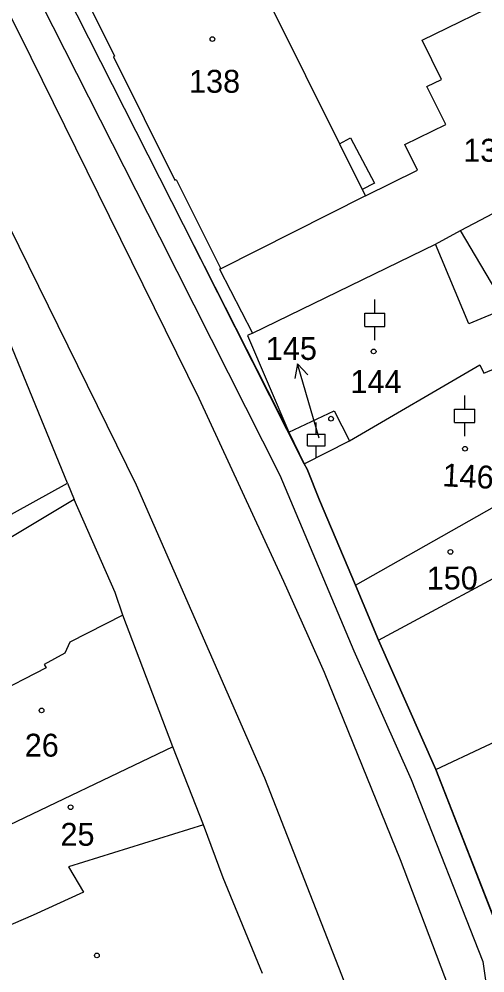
# Model space of a CAD drawing. Extents: x -644096 to -634268, y -1141430 to -1133463.
# Drawn here: x -639083.1 to -639048.5, y -1138313.5 to -1138242.7 of the extents above; entities that cross this region are included whole.
import ezdxf

# ---------------------------------------------------------------- set-up
doc = ezdxf.new("R2010")
doc.units = 0
for name, color, linetype in [('B_Hranice _3D', 7, 'Continuous'), ('M_Svah_Nasyp', 7, 'Continuous'), ('M_Svah_Zarez', 7, 'Continuous'), ('spodek_zarez', 7, 'Continuous'), ('svrsek_osa_sjezdy', 7, 'Continuous'), ('svrsek_osa_terminal_VRT', 7, 'Continuous'), ('svrsek_osa_VRT', 7, 'Continuous'), ('svrsek_popisy_VRT', 7, 'Continuous'), ('terminal_VRT', 7, 'Continuous')]:
    doc.layers.add(name, color=color, linetype=linetype)

msp = doc.modelspace()

# ---------------------------------------------------------------- linework, layer by layer
at = {"layer": 'B_Hranice _3D'}
for points in [[(-639046.77, -1138312.19), (-639052.14, -1138298.41), (-639056.4, -1138288.82), (-639058.11, -1138284.74), (-639060.77, -1138278.42), (-639061.68, -1138276.12), (-639061.91, -1138275.72), (-639070.88, -1138257.97), (-639089.32, -1138221.59), (-639090.59, -1138218.2), (-639094.01, -1138211.2), (-639101.74, -1138195.92), (-639103.34, -1138193.8), (-639105.55, -1138189.01), (-639111.82, -1138179.11), (-639118.18, -1138168.48), (-639124.75, -1138161.33), (-639127.31, -1138158.04), (-639137.17, -1138147.95), (-639141.46, -1138145.21), (-639156.28, -1138125.14)], [(-639046.77, -1138312.19), (-639052.14, -1138298.41), (-639056.4, -1138288.82), (-639058.11, -1138284.74), (-639060.77, -1138278.42), (-639061.68, -1138276.12), (-639061.91, -1138275.72), (-639063.06, -1138273.38), (-639070.88, -1138257.97), (-639089.32, -1138221.59), (-639090.59, -1138218.2), (-639094.01, -1138211.2), (-639101.74, -1138195.92), (-639103.34, -1138193.8), (-639105.55, -1138189.01), (-639111.82, -1138179.11), (-639118.18, -1138168.48), (-639124.75, -1138161.33), (-639127.31, -1138158.04), (-639137.17, -1138147.95), (-639141.46, -1138145.21), (-639156.28, -1138125.14)], [(-639158.34, -1138125.71), (-639164.81, -1138133.78), (-639162.61, -1138134.23), (-639157.11, -1138127.37), (-639143.97, -1138145.12), (-639142.4, -1138146.06), (-639138.47, -1138149.49), (-639128.77, -1138159.4), (-639126.31, -1138162.56), (-639119.8, -1138169.66), (-639113.52, -1138180.15), (-639107.31, -1138189.97), (-639105.06, -1138194.84), (-639103.44, -1138196.98), (-639095.81, -1138212.1), (-639091.16, -1138222.39), (-639072.66, -1138258.87), (-639063.73, -1138276.56), (-639058.24, -1138289.61), (-639053.98, -1138299.17), (-639048.65, -1138312.67), (-639047.26, -1138322.42)], [(-639157.11, -1138127.37), (-639145.17, -1138143.49), (-639143.97, -1138145.12), (-639142.4, -1138146.06), (-639139.29, -1138148.96), (-639138.47, -1138149.49), (-639128.77, -1138159.4), (-639126.31, -1138162.56), (-639119.8, -1138169.66), (-639113.52, -1138180.15), (-639107.31, -1138189.97), (-639105.06, -1138194.84), (-639103.44, -1138196.98), (-639095.81, -1138212.1), (-639092.43, -1138219), (-639091.16, -1138222.39), (-639072.66, -1138258.87), (-639063.73, -1138276.56), (-639058.24, -1138289.61), (-639053.98, -1138299.17), (-639048.65, -1138312.67), (-639047.26, -1138322.42)]]:
    msp.add_lwpolyline(points, dxfattribs=at)
at = {"layer": 'M_Svah_Nasyp'}
for p, q in [((-639059.28, -1138251.95), (-639057.6, -1138255.34)), ((-639049.69, -1138265.32), (-639052.17, -1138259.41)), ((-639046.91, -1138264.16), (-639049.69, -1138265.32))]:
    msp.add_line(p, q, dxfattribs=at)
at = {"layer": 'M_Svah_Zarez'}
for centre in [(-639068.727, -1138244.179), (-639056.757, -1138267.379), (-639059.917, -1138272.369), (-639049.977, -1138274.599), (-639051.057, -1138282.259), (-639081.397, -1138294.039), (-639079.247, -1138301.219), (-639077.297, -1138312.229)]:
    msp.add_circle(centre, 0.175, dxfattribs=at)
at = {"layer": 'spodek_zarez'}
msp.add_circle((-638683.068, -1137056.847), 1378.084, dxfattribs=at)
at = {"layer": 'svrsek_osa_sjezdy'}
for p, q in [((-639056.67, -1138264.531), (-639056.67, -1138263.53)), ((-639057.421, -1138264.531), (-639055.919, -1138264.531)), ((-639057.421, -1138265.532), (-639057.421, -1138264.531)), ((-639055.919, -1138265.532), (-639055.919, -1138264.531)), ((-639057.421, -1138265.532), (-639055.919, -1138265.532)), ((-639056.67, -1138266.53), (-639056.67, -1138265.532)), ((-639050, -1138271.661), (-639050, -1138270.66)), ((-639050.751, -1138271.661), (-639049.249, -1138271.661)), ((-639050.751, -1138272.662), (-639050.751, -1138271.661)), ((-639049.249, -1138272.662), (-639049.249, -1138271.661)), ((-639061.02, -1138273.521), (-639061.02, -1138272.65)), ((-639050.751, -1138272.662), (-639049.249, -1138272.662)), ((-639050, -1138273.66), (-639050, -1138272.662)), ((-639061.673, -1138273.521), (-639060.367, -1138273.521)), ((-639061.673, -1138274.392), (-639061.673, -1138273.521)), ((-639060.367, -1138274.392), (-639060.367, -1138273.521)), ((-639061.673, -1138274.392), (-639060.367, -1138274.392)), ((-639061.02, -1138275.26), (-639061.02, -1138274.392))]:
    msp.add_line(p, q, dxfattribs=at)
at = {"layer": 'svrsek_osa_terminal_VRT'}
msp.add_arc((-642050.261, -1145189.597), 8802.25, 41.4131519, 75.3170489, dxfattribs=at)
at = {"layer": 'svrsek_popisy_VRT'}
for p, q in [((-639062.407, -1138268.295), (-639062.612, -1138269.396)), ((-639061.58, -1138271.18), (-639062.407, -1138268.295)), ((-639062.407, -1138268.295), (-639061.65, -1138269.12)), ((-639060.81, -1138273.82), (-639061.58, -1138271.18))]:
    msp.add_line(p, q, dxfattribs=at)
at = {"layer": 'terminal_VRT'}
for p, q in [((-639050.31, -1138258.4), (-639039.8, -1138252.85)), ((-639057.36, -1138255.82), (-639068.11, -1138261.23)), ((-639079.48, -1138277.15), (-639085.3, -1138262.95)), ((-639063.06, -1138273.38), (-639061.91, -1138275.72)), ((-639061.91, -1138275.72), (-639058.56, -1138274.02)), ((-639079.48, -1138277.15), (-639078.99, -1138278.36)), ((-639078.99, -1138278.36), (-639099.87, -1138290.89)), ((-639058.11, -1138284.74), (-639056.4, -1138288.82)), ((-639071.66, -1138296.73), (-639075.37, -1138286.97)), ((-639056.4, -1138288.82), (-639052.14, -1138298.41)), ((-639069.39, -1138302.54), (-639071.66, -1138296.73)), ((-639052.14, -1138298.41), (-639046.77, -1138312.19))]:
    msp.add_line(p, q, dxfattribs=at)
for points in [[(-639183.04, -1138141.34), (-639180.38, -1138141.71), (-639179.27, -1138141.96), (-639176.02, -1138142.93), (-639172.67, -1138144.01), (-639167.87, -1138145.79), (-639164.07, -1138147.37), (-639159.32, -1138149.6), (-639154.97, -1138151.85), (-639150.75, -1138154.36), (-639143.37, -1138159.39), (-639136.6, -1138165.32), (-639131.11, -1138171.35), (-639127.52, -1138175.87), (-639122.14, -1138183.55), (-639117.14, -1138191.82), (-639115.39, -1138195.3), (-639108.82, -1138207.68), (-639091.11, -1138243.3), (-639074.37, -1138277.28), (-639064.86, -1138299.05), (-639056.85, -1138319.56), (-639055.05, -1138325.32), (-639053.92, -1138330.19)], [(-639048.13, -1138323.56), (-639050.86, -1138315.46), (-639054.76, -1138305.14), (-639060.4, -1138291.21), (-639061.62, -1138288.5), (-639063.43, -1138284.46), (-639069.7, -1138270.87), (-639082.17, -1138245.54), (-639101.71, -1138206.22), (-639110.82, -1138188.45), (-639115.99, -1138179.88), (-639127.86, -1138162.59), (-639136.03, -1138152.84), (-639142.4, -1138146.06)], [(-639069.38, -1138231.64), (-639059.28, -1138251.95), (-639058.47, -1138251.51), (-639056.7, -1138254.87), (-639057.6, -1138255.34), (-639057.36, -1138255.82)], [(-639080.15, -1138237.08), (-639075.98, -1138245.44), (-639076.07, -1138245.49), (-639071.5, -1138254.65), (-639071.41, -1138254.61), (-639068.11, -1138261.23)], [(-639057.36, -1138255.82), (-639053.5, -1138253.92), (-639054.44, -1138252.02), (-639051.41, -1138250.53), (-639052.8, -1138247.7), (-639051.73, -1138247.17), (-639053.15, -1138244.27), (-639046.55, -1138241.02)], [(-639065.76, -1138266.02), (-639052.17, -1138259.41), (-639050.31, -1138258.4)], [(-639044.59, -1138267.32), (-639045.58, -1138265.33), (-639046.91, -1138264.16), (-639050.31, -1138258.4)], [(-639068.11, -1138261.23), (-639068.2, -1138261.27), (-639065.76, -1138266.02)], [(-639065.76, -1138266.02), (-639066.13, -1138266.2), (-639063.06, -1138273.38)], [(-639058.56, -1138274.02), (-639048.88, -1138268.37), (-639048.58, -1138268.98), (-639047.98, -1138268.73), (-639044.59, -1138267.32)], [(-639063.06, -1138273.38), (-639059.68, -1138271.78), (-639058.56, -1138274.02)], [(-639058.11, -1138284.74), (-639046.47, -1138278.15), (-639043.36, -1138276.65), (-639043.45, -1138276.47), (-639041.85, -1138275.53), (-639041.2, -1138275.01), (-639040.11, -1138274.04)], [(-639061.91, -1138275.72), (-639061.68, -1138276.12), (-639060.77, -1138278.42), (-639058.11, -1138284.74)], [(-639056.4, -1138288.82), (-639044.25, -1138282.27), (-639042.38, -1138281.34), (-639042.16, -1138281.96), (-639036.77, -1138276.76)], [(-639104.63, -1138291.06), (-639098.4, -1138287.6), (-639096.2, -1138286.4), (-639093.62, -1138284.99), (-639079.48, -1138277.15)], [(-639075.37, -1138286.97), (-639075.93, -1138285.27), (-639078.99, -1138278.36)], [(-639075.37, -1138286.97), (-639079.3, -1138288.97), (-639079.68, -1138289.78), (-639081.2, -1138290.62), (-639081.05, -1138290.88), (-639085.13, -1138292.95), (-639085.66, -1138292.02), (-639088.66, -1138293.43)], [(-639052.14, -1138298.41), (-639037.39, -1138291.49), (-639037.02, -1138291.33), (-639032.8, -1138289.51)], [(-639071.66, -1138296.73), (-639085.03, -1138303.12), (-639085.8, -1138303.76)], [(-639069.39, -1138302.54), (-639079.41, -1138305.66), (-639078.28, -1138307.53), (-639082.03, -1138309.25), (-639085.19, -1138310.6), (-639091.05, -1138313.33)], [(-639065.01, -1138313.56), (-639067.93, -1138306.46), (-639069.39, -1138302.54)]]:
    msp.add_lwpolyline(points, dxfattribs=at)

# ---------------------------------------------------------------- texts
at = {"layer": 'svrsek_osa_VRT'}
for s, p in [('138', (-639070.46, -1138248.165)), ('136/2', (-639050.11, -1138253.285)), ('145', (-639064.76, -1138268.005)), ('144', (-639058.48, -1138270.465)), ('150', (-639052.82, -1138285.055)), ('26', (-639082.65, -1138297.465)), ('25', (-639080, -1138304.085))]:
    msp.add_text(s, height=1.7, dxfattribs=at).set_placement(p)
msp.add_text('146', height=1.7, rotation=357, dxfattribs=at).set_placement((-639051.682, -1138277.384))

doc.saveas('drawing.dxf')
